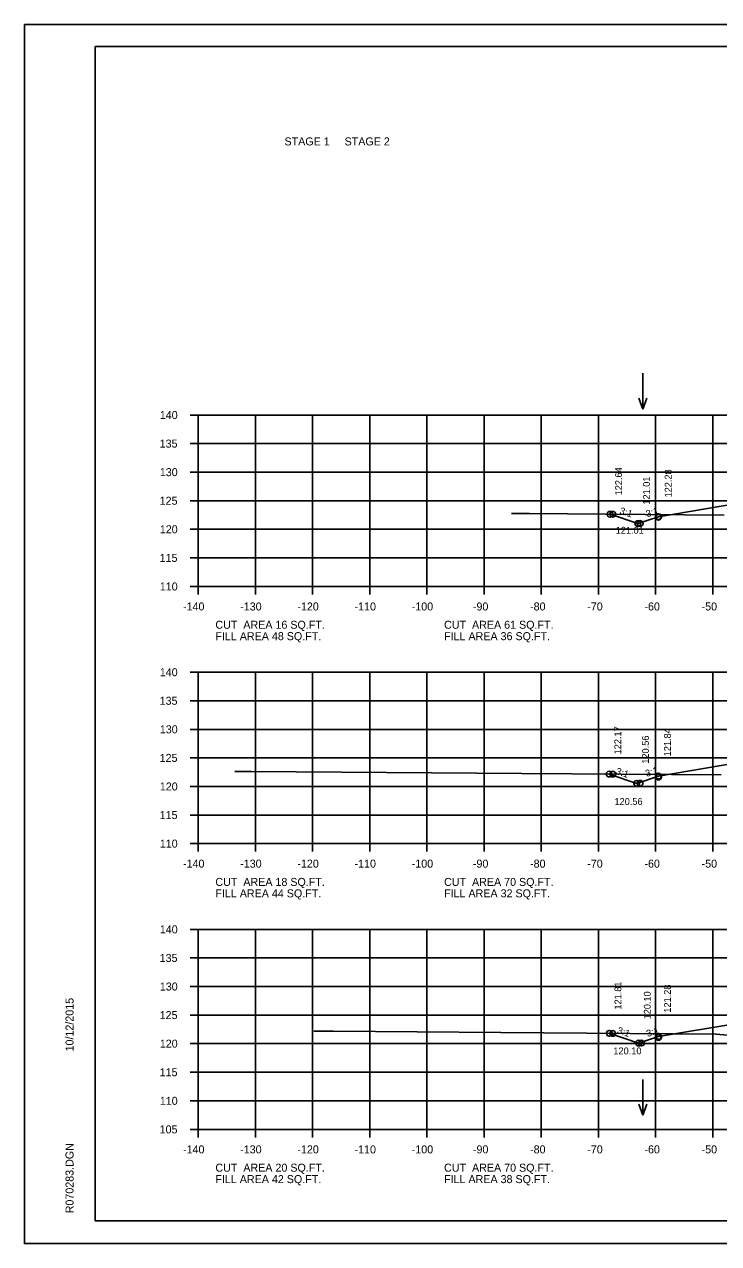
# Model space of a CAD drawing. Extents: x 1175611 to 1176402, y -433344 to -416213.
# Drawn here: x 1175610.6 to 1175732, y -420116.6 to -419903.2 of the extents above; entities that cross this region are included whole.
import ezdxf

# ---------------------------------------------------------------- set-up
doc = ezdxf.new("R2010")
doc.units = 0
for name, color, linetype in [('Default', 7, 'Continuous'), ('R_Axis', 7, 'Continuous'), ('R_Axis Annot', 7, 'Continuous'), ('R_Border', 7, 'Continuous'), ('R_Exist Surface', 7, 'Continuous'), ('R_Fin Surface', 7, 'Continuous'), ('R_Grid', 7, 'Continuous'), ('R_No Plot', 7, 'Continuous'), ('R_Water Annot', 7, 'Continuous'), ('R_Xsect Elev', 7, 'Continuous'), ('R_Xsect Slope', 7, 'Continuous')]:
    doc.layers.add(name, color=color, linetype=linetype)

msp = doc.modelspace()

# ---------------------------------------------------------------- linework, layer by layer
at = {"layer": 'R_Axis'}
for p, q in [((1175639.57, -419971.59), (1175640.97, -419971.59)), ((1175640.97, -420001.59), (1175640.97, -419971.59)), ((1175639.57, -419976.59), (1175640.97, -419976.59)), ((1175639.57, -419981.59), (1175640.97, -419981.59)), ((1175639.57, -419986.59), (1175640.97, -419986.59)), ((1175639.57, -419991.59), (1175640.97, -419991.59)), ((1175639.57, -419996.59), (1175640.97, -419996.59)), ((1175639.57, -420001.59), (1175640.97, -420001.59)), ((1175640.97, -420001.59), (1175920.97, -420001.59)), ((1175640.97, -420002.99), (1175640.97, -420001.59)), ((1175650.97, -420002.99), (1175650.97, -420001.59)), ((1175660.97, -420002.99), (1175660.97, -420001.59)), ((1175670.97, -420002.99), (1175670.97, -420001.59)), ((1175680.97, -420002.99), (1175680.97, -420001.59)), ((1175690.97, -420002.99), (1175690.97, -420001.59)), ((1175700.97, -420002.99), (1175700.97, -420001.59)), ((1175710.97, -420002.99), (1175710.97, -420001.59)), ((1175720.97, -420002.99), (1175720.97, -420001.59)), ((1175730.97, -420002.99), (1175730.97, -420001.59)), ((1175639.57, -420016.59), (1175640.97, -420016.59)), ((1175640.97, -420046.59), (1175640.97, -420016.59)), ((1175639.57, -420021.59), (1175640.97, -420021.59)), ((1175639.57, -420026.59), (1175640.97, -420026.59)), ((1175639.57, -420031.59), (1175640.97, -420031.59)), ((1175639.57, -420036.59), (1175640.97, -420036.59)), ((1175639.57, -420041.59), (1175640.97, -420041.59)), ((1175639.57, -420046.59), (1175640.97, -420046.59)), ((1175640.97, -420046.59), (1175920.97, -420046.59)), ((1175640.97, -420047.99), (1175640.97, -420046.59)), ((1175650.97, -420047.99), (1175650.97, -420046.59)), ((1175660.97, -420047.99), (1175660.97, -420046.59)), ((1175670.97, -420047.99), (1175670.97, -420046.59)), ((1175680.97, -420047.99), (1175680.97, -420046.59)), ((1175690.97, -420047.99), (1175690.97, -420046.59)), ((1175700.97, -420047.99), (1175700.97, -420046.59)), ((1175710.97, -420047.99), (1175710.97, -420046.59)), ((1175720.97, -420047.99), (1175720.97, -420046.59)), ((1175730.97, -420047.99), (1175730.97, -420046.59)), ((1175639.57, -420061.59), (1175640.97, -420061.59)), ((1175640.97, -420096.59), (1175640.97, -420061.59)), ((1175639.57, -420066.59), (1175640.97, -420066.59)), ((1175639.57, -420071.59), (1175640.97, -420071.59)), ((1175639.57, -420076.59), (1175640.97, -420076.59)), ((1175639.57, -420081.59), (1175640.97, -420081.59)), ((1175639.57, -420086.59), (1175640.97, -420086.59)), ((1175639.57, -420091.59), (1175640.97, -420091.59)), ((1175639.57, -420096.59), (1175640.97, -420096.59)), ((1175640.97, -420096.59), (1175920.97, -420096.59)), ((1175640.97, -420097.99), (1175640.97, -420096.59)), ((1175650.97, -420097.99), (1175650.97, -420096.59)), ((1175660.97, -420097.99), (1175660.97, -420096.59)), ((1175670.97, -420097.99), (1175670.97, -420096.59)), ((1175680.97, -420097.99), (1175680.97, -420096.59)), ((1175690.97, -420097.99), (1175690.97, -420096.59)), ((1175700.97, -420097.99), (1175700.97, -420096.59)), ((1175710.97, -420097.99), (1175710.97, -420096.59)), ((1175720.97, -420097.99), (1175720.97, -420096.59)), ((1175730.97, -420097.99), (1175730.97, -420096.59))]:
    msp.add_line(p, q, dxfattribs=at)
at = {"layer": 'R_Border'}
for p, q in [((1175622.97, -419907.13), (1175939.15, -419907.13)), ((1175622.97, -420112.59), (1175622.97, -419907.13)), ((1175622.97, -420112.59), (1175622.97, -420112.59)), ((1175939.15, -420112.59), (1175622.97, -420112.59))]:
    msp.add_line(p, q, dxfattribs=at)
at = {"layer": 'R_Exist Surface'}
for points in [[(1175695.79, -419988.83), (1175696.34, -419988.83), (1175698.9, -419988.83), (1175712.21, -419988.95), (1175732.93, -419989.14)], [(1175647.38, -420033.99), (1175648.01, -420033.99), (1175650.2, -420033.99), (1175697.58, -420034.32), (1175732.44, -420034.56)], [(1175661.19, -420079.38), (1175663.05, -420079.39), (1175664.63, -420079.39), (1175693.91, -420079.62), (1175731.53, -420079.95), (1175738.16, -420080.53)]]:
    msp.add_lwpolyline(points, dxfattribs=at)
at = {"layer": 'R_Fin Surface'}
for points in [[(1175712.99, -419988.96), (1175717.86, -419990.58), (1175721.47, -419989.38), (1175735.2, -419987.09), (1175743.47, -419985.71), (1175749.47, -419985.47), (1175751.47, -419985.43), (1175780.97, -419984.84), (1175810.47, -419985.43), (1175812.47, -419985.47), (1175818.47, -419985.71), (1175826.75, -419987.09), (1175840.47, -419989.38), (1175844.87, -419990.84), (1175857.05, -419986.79)], [(1175712.82, -420034.42), (1175717.66, -420036.04), (1175721.47, -420034.77), (1175735.2, -420032.48), (1175743.47, -420031.1), (1175749.47, -420030.86), (1175751.47, -420030.82), (1175780.97, -420030.23), (1175810.47, -420030.82), (1175812.47, -420030.86), (1175818.47, -420031.1), (1175826.75, -420032.48), (1175840.47, -420034.77), (1175845.15, -420036.33), (1175858.21, -420031.97)], [(1175712.87, -420079.78), (1175718, -420081.49), (1175721.47, -420080.33), (1175735.2, -420078.05), (1175743.47, -420076.67), (1175749.47, -420076.43), (1175751.47, -420076.39), (1175780.97, -420075.8), (1175810.47, -420076.39), (1175812.47, -420076.43), (1175818.47, -420076.67), (1175826.75, -420078.05), (1175840.47, -420080.33), (1175844.89, -420081.81), (1175858.74, -420077.19)]]:
    msp.add_lwpolyline(points, dxfattribs=at)
at = {"layer": 'R_Grid'}
for p, q in [((1175640.97, -419971.59), (1175920.97, -419971.59)), ((1175640.97, -420001.59), (1175640.97, -419971.59)), ((1175640.97, -419971.59), (1175920.97, -419971.59)), ((1175640.97, -420001.59), (1175640.97, -419971.59)), ((1175650.97, -420001.59), (1175650.97, -419971.59)), ((1175650.97, -420001.59), (1175650.97, -419971.59)), ((1175660.97, -420001.59), (1175660.97, -419971.59)), ((1175660.97, -420001.59), (1175660.97, -419971.59)), ((1175670.97, -420001.59), (1175670.97, -419971.59)), ((1175670.97, -420001.59), (1175670.97, -419971.59)), ((1175680.97, -420001.59), (1175680.97, -419971.59)), ((1175680.97, -420001.59), (1175680.97, -419971.59)), ((1175690.97, -420001.59), (1175690.97, -419971.59)), ((1175690.97, -420001.59), (1175690.97, -419971.59)), ((1175700.97, -420001.59), (1175700.97, -419971.59)), ((1175700.97, -420001.59), (1175700.97, -419971.59)), ((1175710.97, -420001.59), (1175710.97, -419971.59)), ((1175710.97, -420001.59), (1175710.97, -419971.59)), ((1175720.97, -420001.59), (1175720.97, -419971.59)), ((1175720.97, -420001.59), (1175720.97, -419971.59)), ((1175730.97, -420001.59), (1175730.97, -419971.59)), ((1175730.97, -420001.59), (1175730.97, -419971.59)), ((1175640.97, -419976.59), (1175920.97, -419976.59)), ((1175640.97, -419976.59), (1175920.97, -419976.59)), ((1175640.97, -419981.59), (1175920.97, -419981.59)), ((1175640.97, -419981.59), (1175920.97, -419981.59)), ((1175640.97, -419986.59), (1175920.97, -419986.59)), ((1175640.97, -419986.59), (1175920.97, -419986.59)), ((1175640.97, -419991.59), (1175920.97, -419991.59)), ((1175640.97, -419991.59), (1175920.97, -419991.59)), ((1175640.97, -419996.59), (1175920.97, -419996.59)), ((1175640.97, -419996.59), (1175920.97, -419996.59)), ((1175640.97, -420001.59), (1175920.97, -420001.59)), ((1175640.97, -420001.59), (1175920.97, -420001.59)), ((1175640.97, -420016.59), (1175920.97, -420016.59)), ((1175640.97, -420046.59), (1175640.97, -420016.59)), ((1175650.97, -420046.59), (1175650.97, -420016.59)), ((1175660.97, -420046.59), (1175660.97, -420016.59)), ((1175670.97, -420046.59), (1175670.97, -420016.59)), ((1175680.97, -420046.59), (1175680.97, -420016.59)), ((1175690.97, -420046.59), (1175690.97, -420016.59)), ((1175700.97, -420046.59), (1175700.97, -420016.59)), ((1175710.97, -420046.59), (1175710.97, -420016.59)), ((1175720.97, -420046.59), (1175720.97, -420016.59)), ((1175730.97, -420046.59), (1175730.97, -420016.59)), ((1175640.97, -420021.59), (1175920.97, -420021.59)), ((1175640.97, -420026.59), (1175920.97, -420026.59)), ((1175640.97, -420031.59), (1175920.97, -420031.59)), ((1175640.97, -420036.59), (1175920.97, -420036.59)), ((1175640.97, -420041.59), (1175920.97, -420041.59)), ((1175640.97, -420046.59), (1175920.97, -420046.59)), ((1175640.97, -420061.59), (1175920.97, -420061.59)), ((1175640.97, -420096.59), (1175640.97, -420061.59)), ((1175650.97, -420096.59), (1175650.97, -420061.59)), ((1175660.97, -420096.59), (1175660.97, -420061.59)), ((1175670.97, -420096.59), (1175670.97, -420061.59)), ((1175680.97, -420096.59), (1175680.97, -420061.59)), ((1175690.97, -420096.59), (1175690.97, -420061.59)), ((1175700.97, -420096.59), (1175700.97, -420061.59)), ((1175710.97, -420096.59), (1175710.97, -420061.59)), ((1175720.97, -420096.59), (1175720.97, -420061.59)), ((1175730.97, -420096.59), (1175730.97, -420061.59)), ((1175640.97, -420066.59), (1175920.97, -420066.59)), ((1175640.97, -420071.59), (1175920.97, -420071.59)), ((1175640.97, -420076.59), (1175920.97, -420076.59)), ((1175640.97, -420081.59), (1175920.97, -420081.59)), ((1175640.97, -420086.59), (1175920.97, -420086.59)), ((1175640.97, -420091.59), (1175920.97, -420091.59)), ((1175640.97, -420096.59), (1175920.97, -420096.59))]:
    msp.add_line(p, q, dxfattribs=at)
at = {"layer": 'R_No Plot'}
for p, q in [((1175610.57, -419903.24), (1175943.91, -419903.24)), ((1175610.57, -420116.57), (1175943.91, -420116.57))]:
    msp.add_line(p, q, dxfattribs=at)
msp.add_lwpolyline([(1175610.57, -419903.24), (1175943.91, -419903.24), (1175943.91, -420116.58), (1175610.57, -420116.58)], close=True, dxfattribs=at)
for centre in [(1175712.99, -419988.96), (1175712.99, -419988.96), (1175713.47, -419988.96), (1175721.47, -419989.38), (1175721.47, -419989.49), (1175717.86, -419990.58), (1175718.27, -419990.56), (1175712.82, -420034.42), (1175712.82, -420034.42), (1175713.48, -420034.43), (1175717.66, -420036.04), (1175718.25, -420036.02), (1175721.47, -420034.77), (1175721.47, -420034.95), (1175712.87, -420079.78), (1175712.87, -420079.78), (1175713.46, -420079.79), (1175721.47, -420080.33), (1175721.47, -420080.49), (1175718, -420081.49), (1175718.52, -420081.48)]:
    msp.add_circle(centre, 0.5, dxfattribs=at)
at = {"layer": 'R_Water Annot'}
for p, q in [((1175718.71, -419964.28), (1175718.71, -419970.57)), ((1175718.71, -419970.57), (1175718.01, -419968.64)), ((1175718.71, -419970.57), (1175719.41, -419968.64)), ((1175718.71, -420087.84), (1175718.71, -420094.13)), ((1175718.71, -420094.13), (1175718.01, -420092.2)), ((1175718.71, -420094.13), (1175719.41, -420092.2))]:
    msp.add_line(p, q, dxfattribs=at)

# ---------------------------------------------------------------- texts
at = {"layer": 'Default'}
for s, p in [('STAGE 1     STAGE 2', (1175656.06, -419924.42)), ('CUT  AREA 16 SQ.FT.', (1175643.97, -420008.99)), ('CUT  AREA 61 SQ.FT.', (1175683.97, -420008.99)), ('FILL AREA 48 SQ.FT.', (1175643.97, -420010.99)), ('FILL AREA 36 SQ.FT.', (1175683.97, -420010.99)), ('CUT  AREA 18 SQ.FT.', (1175643.97, -420053.99)), ('CUT  AREA 70 SQ.FT.', (1175683.97, -420053.99)), ('FILL AREA 44 SQ.FT.', (1175643.97, -420055.99)), ('FILL AREA 32 SQ.FT.', (1175683.97, -420055.99)), ('CUT  AREA 20 SQ.FT.', (1175643.97, -420103.99)), ('CUT  AREA 70 SQ.FT.', (1175683.97, -420103.99)), ('FILL AREA 42 SQ.FT.', (1175643.97, -420105.99)), ('FILL AREA 38 SQ.FT.', (1175683.97, -420105.99))]:
    msp.add_text(s, height=1.4, dxfattribs=at).set_placement(p)
at = {"layer": 'R_Axis Annot'}
for s, p in [('140', (1175634.25, -419972.29)), ('135', (1175634.22, -419977.29)), ('130', (1175634.25, -419982.29)), ('125', (1175634.22, -419987.29)), ('120', (1175634.25, -419992.29)), ('115', (1175634.22, -419997.29)), ('110', (1175634.25, -420002.29)), ('-140', (1175638.31, -420005.79)), ('-130', (1175648.31, -420005.79)), ('-120', (1175658.31, -420005.79)), ('-110', (1175668.31, -420005.79)), ('-100', (1175678.31, -420005.79)), ('-90', (1175689.01, -420005.79)), ('-80', (1175699.01, -420005.79)), ('-70', (1175709.01, -420005.79)), ('-60', (1175719.01, -420005.79)), ('-50', (1175729.01, -420005.79)), ('140', (1175634.25, -420017.29)), ('135', (1175634.22, -420022.29)), ('130', (1175634.25, -420027.29)), ('125', (1175634.22, -420032.29)), ('120', (1175634.25, -420037.29)), ('115', (1175634.22, -420042.29)), ('110', (1175634.25, -420047.29)), ('-140', (1175638.31, -420050.79)), ('-130', (1175648.31, -420050.79)), ('-120', (1175658.31, -420050.79)), ('-110', (1175668.31, -420050.79)), ('-100', (1175678.31, -420050.79)), ('-90', (1175689.01, -420050.79)), ('-80', (1175699.01, -420050.79)), ('-70', (1175709.01, -420050.79)), ('-60', (1175719.01, -420050.79)), ('-50', (1175729.01, -420050.79)), ('140', (1175634.25, -420062.29)), ('135', (1175634.22, -420067.29)), ('130', (1175634.25, -420072.29)), ('125', (1175634.22, -420077.29)), ('120', (1175634.25, -420082.29)), ('115', (1175634.22, -420087.29)), ('110', (1175634.25, -420092.29)), ('105', (1175634.22, -420097.29)), ('-140', (1175638.31, -420100.79)), ('-130', (1175648.31, -420100.79)), ('-120', (1175658.31, -420100.79)), ('-110', (1175668.31, -420100.79)), ('-100', (1175678.31, -420100.79)), ('-90', (1175689.01, -420100.79)), ('-80', (1175699.01, -420100.79)), ('-70', (1175709.01, -420100.79)), ('-60', (1175719.01, -420100.79)), ('-50', (1175729.01, -420100.79))]:
    msp.add_text(s, height=1.4, dxfattribs=at).set_placement(p)
at = {"layer": 'R_Border'}
for s, p in [('10/12/2015', (1175619.16, -420082.95)), ('R070283.DGN', (1175619.16, -420111.27))]:
    msp.add_text(s, height=1.4, rotation=90, dxfattribs=at).set_placement(p)
at = {"layer": 'R_Xsect Elev'}
for s, p in [('122.64', (1175715.09, -419985.65)), ('121.01', (1175719.97, -419987.27)), ('122.28', (1175723.77, -419986.01)), ('122.17', (1175714.95, -420030.97)), ('121.84', (1175723.63, -420031.31)), ('120.56', (1175719.79, -420032.59)), ('121.81', (1175714.98, -420075.63)), ('121.28', (1175723.63, -420076.16)), ('120.10', (1175720.11, -420077.34))]:
    msp.add_text(s, height=1.2, rotation=90, dxfattribs=at).set_placement(p)
for s, p in [('121.01', (1175713.99, -419992.36)), ('120.56', (1175713.78, -420039.82)), ('120.10', (1175713.58, -420083.46))]:
    msp.add_text(s, height=1.2, dxfattribs=at).set_placement(p)
at = {"layer": 'R_Xsect Slope'}
for rotation, p in [(341.5651, (1175714.56, -419988.82)), (18.4349, (1175719.51, -419989.51)), (341.5651, (1175713.92, -420034.39)), (18.4349, (1175719.41, -420034.93)), (341.5651, (1175714.14, -420079.75)), (18.4349, (1175719.58, -420080.44))]:
    msp.add_text('3:1', height=1.2, rotation=rotation, dxfattribs=at).set_placement(p)

doc.saveas('drawing.dxf')
